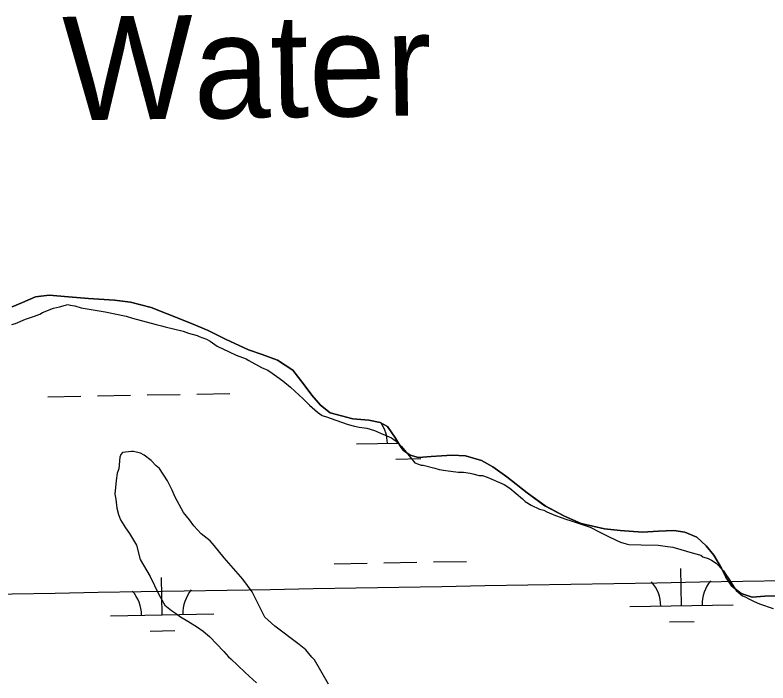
# Model space of a CAD drawing. Extents: x 3903937 to 3942190, y 260677 to 286651.
# Drawn here: x 3910262 to 3910990, y 272027 to 272672 of the extents above; entities that cross this region are included whole.
import ezdxf

# ---------------------------------------------------------------- set-up
doc = ezdxf.new("R2010")
doc.units = 0
for name, color, linetype in [('V-GRID-MAJR', 7, 'Continuous'), ('V-RIVR-IDEN', 7, 'Continuous'), ('V-SITE-VEGE', 7, 'Continuous'), ('V-TOPO-SHOR', 7, 'Continuous'), ('V-WETL-SWMP', 7, 'Continuous')]:
    doc.layers.add(name, color=color, linetype=linetype)

msp = doc.modelspace()

# ---------------------------------------------------------------- linework, layer by layer
at = {"layer": 'V-GRID-MAJR'}
msp.add_spline([(3908100.257, 272076.177), (3913415.549, 272167.798), (3918730.829, 272260.192), (3924046.094, 272353.359), (3929361.347, 272447.3), (3934676.585, 272542.013), (3939991.81, 272637.5), (3939991.811, 272637.5)], degree=3, dxfattribs=at)
at = {"layer": 'V-SITE-VEGE'}
for p, q in [((3910288.83, 272385.015), (3910299.596, 272389.065)), ((3910299.596, 272389.065), (3910305.2320000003, 272390.579)), ((3910305.2320000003, 272390.579), (3910313.429, 272392.59)), ((3910313.429, 272392.59), (3910315.475, 272392.0720000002)), ((3910315.475, 272392.072), (3910320.078, 272391.53899999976)), ((3910320.078, 272391.539), (3910326.2120000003, 272389.469)), ((3910326.2120000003, 272389.469), (3910341.556, 272386.84500000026)), ((3910272.426, 272378.428), (3910281.14, 272381.463)), ((3910281.14, 272381.463), (3910286.2660000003, 272383.491)), ((3910286.2660000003, 272383.491), (3910288.83, 272385.015)), ((3910341.556, 272386.84500000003), (3910349.23, 272385.791)), ((3910349.23, 272385.791), (3910369.683, 272381.61100000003)), ((3910369.683, 272381.61100000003), (3910375.819, 272379.536)), ((3910259.097, 272373.363), (3910262.683, 272374.375)), ((3910262.683, 272374.375), (3910272.426, 272378.428)), ((3910375.819, 272379.536), (3910398.824, 272373.302)), ((3910398.824, 272373.302), (3910403.938, 272372.25800000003)), ((3910403.938, 272372.25800000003), (3910407.5160000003, 272371.219)), ((3910407.5160000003, 272371.219), (3910424.901, 272367.054)), ((3910424.901, 272367.054), (3910430.0130000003, 272364.983)), ((3910430.0130000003, 272364.983), (3910438.191, 272362.904)), ((3910438.191, 272362.904), (3910440.235, 272361.87200000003)), ((3910440.235, 272361.87200000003), (3910447.3880000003, 272359.283)), ((3910447.3880000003, 272359.283), (3910450.9620000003, 272357.221)), ((3910450.9620000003, 272357.221), (3910457.598, 272352.589)), ((3910457.598, 272352.58899999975), (3910469.347, 272346.909)), ((3910469.347, 272346.909), (3910475.987, 272343.811)), ((3910475.987, 272343.811), (3910485.696, 272340.188)), ((3910485.696, 272340.188), (3910488.252, 272338.6420000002)), ((3910488.252, 272338.642), (3910500.505, 272331.939)), ((3910500.505, 272331.939), (3910506.637, 272329.354)), ((3910506.637, 272329.354), (3910510.719, 272326.266)), ((3910510.719, 272326.266), (3910515.312, 272323.175)), ((3910515.312, 272323.175), (3910520.926, 272319.0589999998)), ((3910520.926, 272319.0589999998), (3910528.577, 272312.88599999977)), ((3910528.577, 272312.886), (3910536.734, 272305.17300000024)), ((3910536.734, 272305.173), (3910540.304, 272302.089)), ((3910540.304, 272302.089), (3910546.931, 272295.408)), ((3910546.931, 272295.408), (3910554.5810000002, 272288.72399999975)), ((3910554.5810000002, 272288.724), (3910559.174, 272285.631)), ((3910559.174, 272285.631), (3910564.2860000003, 272284.077)), ((3910564.2860000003, 272284.077), (3910566.842, 272283.043)), ((3910566.842, 272283.043), (3910584.217, 272276.829)), ((3910584.217, 272276.829), (3910590.353, 272275.268)), ((3910590.353, 272275.268), (3910594.955, 272274.226)), ((3910594.955, 272274.226), (3910602.117, 272273.173)), ((3910602.117, 272273.173), (3910609.784, 272271.09500000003)), ((3910609.784, 272271.09500000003), (3910615.404, 272268.512)), ((3910615.404, 272268.512), (3910626.134, 272263.86100000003)), ((3910626.134, 272263.86100000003), (3910629.705, 272261.28700000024)), ((3910629.705, 272261.287), (3910635.825, 272255.634)), ((3910374.8170000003, 272250.86399999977), (3910366.111, 272249.87499999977)), ((3910376.865, 272250.8559999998), (3910374.8170000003, 272250.86399999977)), ((3910383.511, 272249.294), (3910376.865, 272250.8559999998)), ((3910635.825, 272255.634), (3910640.406, 272249.984)), ((3910640.406, 272249.984), (3910648.5530000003, 272239.713)), ((3910363.535, 272245.282), (3910362.464, 272234.026)), ((3910364.569, 272247.835), (3910363.535, 272245.282)), ((3910366.111, 272249.875), (3910364.569, 272247.835)), ((3910387.0870000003, 272247.231), (3910383.511, 272249.294)), ((3910393.718, 272242.085), (3910387.0870000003, 272247.231)), ((3910398.816, 272236.946), (3910393.718, 272242.085)), ((3910401.876, 272234.374), (3910398.816, 272236.946)), ((3910648.5530000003, 272239.713), (3910652.133, 272238.675)), ((3910652.133, 272238.675), (3910654.687, 272237.64)), ((3910654.687, 272237.64), (3910656.735, 272237.632)), ((3910656.735, 272237.632), (3910667.9820000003, 272234.515)), ((3910360.9110000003, 272229.9379999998), (3910359.859, 272222.776)), ((3910362.464, 272234.026), (3910360.9110000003, 272229.9379999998)), ((3910409.504, 272222.57099999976), (3910401.876, 272234.374)), ((3910667.9820000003, 272234.515), (3910672.072, 272233.475)), ((3910672.072, 272233.475), (3910678.72, 272232.422)), ((3910678.72, 272232.422), (3910690.488, 272230.83900000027)), ((3910690.488, 272230.839), (3910695.606, 272230.819)), ((3910695.606, 272230.819), (3910702.254, 272229.768)), ((3910702.254, 272229.768), (3910704.812, 272229.24599999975)), ((3910704.812, 272229.246), (3910710.947, 272227.683)), ((3910359.859, 272222.776), (3910358.782, 272209.472)), ((3910414.073, 272213.341), (3910409.504, 272222.57099999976)), ((3910710.947, 272227.683), (3910714.017, 272227.673)), ((3910714.017, 272227.673), (3910718.617, 272226.116)), ((3910718.617, 272226.116), (3910734.966, 272218.885)), ((3910734.966, 272218.885), (3910740.582, 272215.278)), ((3910740.582, 272215.278), (3910752.823, 272204.991)), ((3910358.782, 272209.472), (3910359.785, 272204.862)), ((3910417.117, 272206.673), (3910414.073, 272213.341)), ((3910425.2430000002, 272191.798), (3910417.117, 272206.673)), ((3910359.785, 272204.862), (3910360.772, 272196.156)), ((3910752.823, 272204.991), (3910755.3710000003, 272202.42100000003)), ((3910755.3710000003, 272202.42100000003), (3910760.986, 272198.817)), ((3910360.772, 272196.156), (3910362.284, 272190.00800000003)), ((3910430.845, 272184.61), (3910425.2430000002, 272191.798)), ((3910760.986, 272198.817), (3910769.162, 272195.2)), ((3910769.162, 272195.2), (3910773.252, 272194.159)), ((3910773.252, 272194.159), (3910776.316, 272192.61100000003)), ((3910776.316, 272192.61100000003), (3910784.487, 272188.9939999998)), ((3910362.284, 272190.00800000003), (3910364.309, 272184.884)), ((3910364.309, 272184.884), (3910368.884, 272177.186)), ((3910434.916, 272178.961), (3910430.845, 272184.61)), ((3910784.487, 272188.9939999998), (3910790.111, 272186.9279999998)), ((3910790.111, 272186.9279999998), (3910794.711, 272185.3689999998)), ((3910794.711, 272185.369), (3910799.822, 272183.815)), ((3910368.884, 272177.186), (3910372.9560000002, 272171.537)), ((3910442.049, 272171.255), (3910434.916, 272178.961)), ((3910799.822, 272183.815), (3910818.224, 272177.59500000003)), ((3910818.224, 272177.59500000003), (3910827.9250000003, 272172.438)), ((3910372.9560000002, 272171.537), (3910379.563, 272160.253)), ((3910450.722, 272164.566), (3910442.049, 272171.2549999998)), ((3910827.9250000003, 272172.438), (3910835.077, 272168.824)), ((3910454.8000000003, 272159.943), (3910450.722, 272164.566)), ((3910835.077, 272168.824), (3910843.7600000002, 272164.697)), ((3910843.7600000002, 272164.697), (3910847.336, 272163.1459999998)), ((3910847.336, 272163.146), (3910852.96, 272161.5880000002)), ((3910379.563, 272160.253), (3910383.0870000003, 272146.418)), ((3910464.475, 272148.1289999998), (3910454.8000000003, 272159.943)), ((3910852.96, 272161.588), (3910855.518, 272161.06599999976)), ((3910855.518, 272161.066), (3910867.288, 272160.507)), ((3910867.288, 272160.507), (3910883.666, 272160.43700000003)), ((3910883.666, 272160.43700000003), (3910892.8710000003, 272158.86399999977)), ((3910892.8710000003, 272158.864), (3910897.987, 272158.332)), ((3910897.987, 272158.332), (3910918.946, 272152.104)), ((3910482.305, 272127.585), (3910464.475, 272148.1289999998)), ((3910918.946, 272152.104), (3910925.082, 272150.541)), ((3910925.082, 272150.541), (3910927.122, 272148.999)), ((3910927.122, 272148.999), (3910932.234, 272147.44)), ((3910383.0870000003, 272146.418), (3910392.7460000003, 272130.002)), ((3910932.234, 272147.44), (3910935.3000000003, 272145.892)), ((3910935.3000000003, 272145.892), (3910939.8910000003, 272142.804)), ((3910939.8910000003, 272142.804), (3910947.029, 272135.60899999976)), ((3910947.029, 272135.609), (3910949.06, 272132.01900000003)), ((3910392.7460000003, 272130.002), (3910401.376, 272112.563)), ((3910491.465, 272115.262), (3910482.305, 272127.585)), ((3910949.06, 272132.01900000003), (3910952.116, 272127.913)), ((3910952.116, 272127.913), (3910959.235, 272116.61999999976)), ((3910401.376, 272112.563), (3910406.963, 272102.305)), ((3910503.649, 272090.645), (3910491.465, 272115.262)), ((3910959.235, 272116.61999999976), (3910965.3540000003, 272111.4769999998)), ((3910965.3540000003, 272111.477), (3910967.91, 272110.443)), ((3910967.91, 272110.443), (3910971.484, 272108.38300000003)), ((3910971.484, 272108.38300000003), (3910976.594, 272105.8)), ((3910976.594, 272105.8), (3910981.701, 272103.734)), ((3910406.963, 272102.305), (3910413.594, 272097.158)), ((3910413.594, 272097.158), (3910418.19, 272094.069)), ((3910981.701, 272103.734), (3910994.989, 272099.07300000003)), ((3910418.19, 272094.069), (3910422.27, 272090.981)), ((3910422.27, 272090.981), (3910429.419, 272086.856)), ((3910513.338, 272081.904), (3910503.649, 272090.645)), ((3910429.419, 272086.856), (3910438.608, 272081.19)), ((3910438.608, 272081.19), (3910444.22, 272077.071)), ((3910444.22, 272077.071), (3910450.341, 272071.929)), ((3910536.808, 272064.406), (3910513.338, 272081.9040000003)), ((3910450.341, 272071.929), (3910464.102, 272057.539)), ((3910543.4420000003, 272059.262), (3910536.808, 272064.406)), ((3910464.102, 272057.539), (3910468.69, 272052.403)), ((3910549.043, 272052.07300000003), (3910543.4420000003, 272059.262)), ((3910468.69, 272052.403), (3910470.725, 272050.347)), ((3910470.725, 272050.347), (3910484.492, 272037.493)), ((3910551.588, 272049.5029999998), (3910549.043, 272052.07300000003)), ((3910565.312, 272025.904), (3910551.588, 272049.5029999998)), ((3910484.492, 272037.493), (3910488.572, 272033.895)), ((3910488.572, 272033.895), (3910495.711, 272027.2130000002))]:
    msp.add_line(p, q, dxfattribs=at)
at = {"layer": 'V-TOPO-SHOR'}
msp.add_lwpolyline([(3911003.84, 272111.379), (3910986.807, 272111.054), (3910974.523, 272110.212), (3910964.039, 272113.722), (3910955.1550000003, 272120.79), (3910949.15, 272129.332), (3910944.927, 272137.964), (3910937.552, 272150.572), (3910930.1610000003, 272159.515), (3910921.085, 272167.97000000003), (3910909.716, 272172.77), (3910899.028, 272174.499), (3910884.071, 272173.866), (3910868.815, 272172.938), (3910847.234, 272174.513), (3910831.89, 272176.162), (3910809.432, 272181.304), (3910793.22, 272188.302), (3910774.446, 272198.382), (3910757.066, 272210.734), (3910737.6210000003, 272226.163), (3910724.094, 272235.924), (3910713.026, 272241.913), (3910697.4960000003, 272246.629), (3910684.725, 272247.178), (3910674.323, 272246.529), (3910664.319, 272245.875), (3910652.233, 272245.034), (3910644.22, 272247.246), (3910637.801, 272251.63), (3910635.3370000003, 272254.61), (3910630.125, 272263.54600000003), (3910622.251, 272274.867), (3910615.136, 272278.75800000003), (3910604.3510000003, 272281.181), (3910588.708, 272282.33400000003), (3910566.846, 272287.968), (3910557.5670000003, 272295.435), (3910549.19, 272305.27400000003), (3910541.6040000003, 272315.01), (3910530.771, 272329.315), (3910515.8570000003, 272339.082), (3910501.1240000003, 272344.589), (3910487.773, 272349.101), (3910465.632, 272359.392), (3910449.029, 272367.482), (3910432.716, 272374.381), (3910409.381, 272383.68700000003), (3910393.86, 272389.694), (3910373.7770000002, 272395.025), (3910358.435, 272396.971), (3910333.288, 272398.56), (3910313.883, 272400.125), (3910295.173, 272401.68700000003), (3910281.9960000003, 272400.05700000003), (3910269.495, 272394.564), (3910259.474, 272390.34500000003)], dxfattribs=at)
at = {"layer": 'V-WETL-SWMP'}
for p, q in [((3910269.495, 272394.5639999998), (3910281.995, 272400.0579999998)), ((3910281.995, 272400.0579999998), (3910295.173, 272401.68700000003)), ((3910295.173, 272401.68700000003), (3910313.884, 272400.125)), ((3910313.884, 272400.12499999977), (3910333.288, 272398.5589999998)), ((3910333.288, 272398.559), (3910358.436, 272396.96999999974)), ((3910358.436, 272396.96999999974), (3910373.7770000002, 272395.0259999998)), ((3910259.475, 272390.3459999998), (3910269.495, 272394.5639999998)), ((3910373.7770000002, 272395.026), (3910393.859, 272389.694)), ((3910393.859, 272389.6939999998), (3910409.382, 272383.6879999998)), ((3910409.382, 272383.688), (3910432.716, 272374.382)), ((3910432.716, 272374.382), (3910449.028, 272367.482)), ((3910449.028, 272367.4819999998), (3910465.632, 272359.39199999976)), ((3910465.632, 272359.392), (3910487.773, 272349.101)), ((3910487.773, 272349.101), (3910501.123, 272344.589)), ((3910501.123, 272344.58899999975), (3910515.856, 272339.08199999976)), ((3910515.856, 272339.08199999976), (3910530.77, 272329.315)), ((3910530.77, 272329.315), (3910541.605, 272315.0099999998)), ((3910541.605, 272315.0099999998), (3910549.19, 272305.27400000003)), ((3910293.956125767, 272303.6875476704), (3910325.9511697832, 272304.2507158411)), ((3910341.9486917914, 272304.5322999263), (3910373.943735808, 272305.0954680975)), ((3910389.9412578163, 272305.3770521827), (3910421.936301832, 272305.9402203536)), ((3910437.9338238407, 272306.2218044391), (3910469.928867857, 272306.7849726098)), ((3910549.19, 272305.27400000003), (3910557.5670000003, 272295.435)), ((3910557.5670000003, 272295.435), (3910566.846, 272287.96899999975)), ((3910566.846, 272287.96899999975), (3910588.7090000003, 272282.33399999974)), ((3910588.7090000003, 272282.33399999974), (3910604.3510000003, 272281.18)), ((3910604.3510000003, 272281.18), (3910615.1350000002, 272278.759)), ((3910615.1350000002, 272278.759), (3910622.25, 272274.867)), ((3910622.25, 272274.867), (3910630.126, 272263.54499999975)), ((3910592.1190878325, 272258.18587218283), (3910632.834366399, 272258.90253157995)), ((3910630.126, 272263.54499999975), (3910635.338, 272254.61100000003)), ((3910635.338, 272254.61100000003), (3910637.801, 272251.63)), ((3910637.801, 272251.63), (3910644.22, 272247.24599999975)), ((3910630.3847728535, 272243.42602425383), (3910654.3810558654, 272243.84840038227)), ((3910644.22, 272247.246), (3910652.233, 272245.034)), ((3910652.233, 272245.03399999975), (3910664.318, 272245.87599999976)), ((3910664.318, 272245.87599999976), (3910674.323, 272246.528)), ((3910674.323, 272246.528), (3910684.724, 272247.178)), ((3910684.724, 272247.178), (3910697.497, 272246.63)), ((3910697.497, 272246.63), (3910713.026, 272241.9119999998)), ((3910713.026, 272241.912), (3910724.093, 272235.925)), ((3910724.093, 272235.925), (3910737.62, 272226.16399999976)), ((3910737.62, 272226.16399999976), (3910757.066, 272210.734)), ((3910757.066, 272210.734), (3910774.4450000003, 272198.382)), ((3910774.4450000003, 272198.382), (3910793.219, 272188.3029999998)), ((3910793.219, 272188.3029999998), (3910809.432, 272181.304)), ((3910809.432, 272181.304), (3910831.8910000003, 272176.161)), ((3910831.8910000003, 272176.161), (3910847.234, 272174.51299999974)), ((3910847.234, 272174.51299999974), (3910868.816, 272172.9389999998)), ((3910868.816, 272172.939), (3910884.071, 272173.866)), ((3910884.071, 272173.866), (3910899.028, 272174.498)), ((3910899.028, 272174.4979999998), (3910909.716, 272172.7699999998)), ((3910909.716, 272172.77), (3910921.085, 272167.97000000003)), ((3910921.085, 272167.97000000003), (3910930.1610000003, 272159.515)), ((3910930.1610000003, 272159.515), (3910937.552, 272150.57099999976)), ((3910937.552, 272150.57099999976), (3910944.927, 272137.96399999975)), ((3910570.746201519, 272142.35979213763), (3910602.7412455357, 272142.9229603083)), ((3910618.7387675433, 272143.20454439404), (3910650.7338115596, 272143.76771256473)), ((3910666.7313335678, 272144.0492966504), (3910698.7263775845, 272144.61246482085)), ((3910906.3554645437, 272101.82990430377), (3910905.721900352, 272137.8243288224)), ((3910944.927, 272137.96399999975), (3910949.15, 272129.3309999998)), ((3910404.525197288, 272092.9968227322), (3910403.8916330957, 272128.9912472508)), ((3910949.15, 272129.3309999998), (3910955.156, 272120.789)), ((3910955.156, 272120.789), (3910964.04, 272113.7219999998)), ((3910964.04, 272113.7219999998), (3910974.523, 272110.212)), ((3910974.523, 272110.212), (3910986.806, 272111.053)), ((3910986.806, 272111.053), (3911003.841, 272111.3789999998)), ((3910856.3632082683, 272100.94995403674), (3910956.3477208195, 272102.7098545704)), ((3910354.5329410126, 272092.1168724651), (3910454.517453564, 272093.87677299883)), ((3910894.6288932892, 272086.19010610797), (3910918.625176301, 272086.6124822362)), ((3910392.7986260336, 272077.35702453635), (3910416.794909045, 272077.77940066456))]:
    msp.add_line(p, q, dxfattribs=at)
for centre, radius, start, end in [((3910586.868607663, 272258.5683313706), 35.24628790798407, 0.2365807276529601, 33.873760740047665), ((3910851.112728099, 272101.33241322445), 35.24628790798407, 0.23658072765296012, 41.78023906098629), ((3910961.5814888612, 272103.27685467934), 35.24628790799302, 140.23657772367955, 181.78023605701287), ((3910349.282460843, 272092.4993316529), 35.24628790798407, 0.23658072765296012, 41.78023906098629), ((3910459.7512216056, 272094.4437731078), 35.24628790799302, 140.23657772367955, 181.78023605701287)]:
    msp.add_arc(centre, radius, start, end, dxfattribs=at)

# ---------------------------------------------------------------- texts
at = {"layer": 'V-RIVR-IDEN'}
msp.add_text('Water', height=99.99980199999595, rotation=0.8107055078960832, dxfattribs=at).set_placement((3910308.9788651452, 272570.55236596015))

doc.saveas('drawing.dxf')
